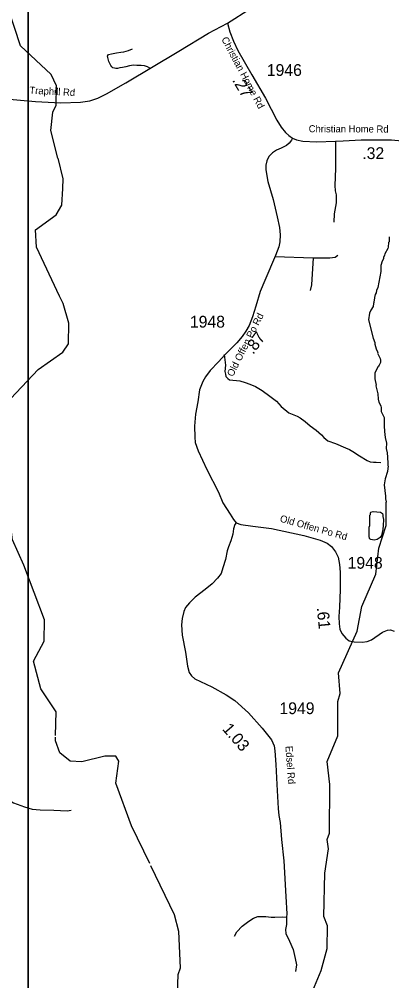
# Model space of a CAD drawing. Extents: x 1248089 to 1457196, y 820910 to 988753.
# Drawn here: x 1388614 to 1392565, y 928641 to 938846 of the extents above; entities that cross this region are included whole.
import ezdxf

# ---------------------------------------------------------------- set-up
doc = ezdxf.new("R2010")
doc.units = 0
for name, color, linetype in [('Exist Hydrographic Creek Single Shore', 7, 'Continuous'), ('Exist Hydrographic Misc Water Feature', 7, 'Continuous'), ('Exist Road Non-System Type 51', 7, 'Continuous'), ('Exist Road Secondary Type 41 Attributed', 7, 'Continuous'), ('Exist Road Secondary Type 51 Attributed', 7, 'Continuous'), ('Exist Road Secondary Type 51 Label', 7, 'Continuous'), ('Map Preparation Inset Cut Line', 7, 'Continuous'), ('Prop GRAU CAT1 Cell', 7, 'Continuous'), ('Prop Lane Lines', 7, 'Continuous')]:
    doc.layers.add(name, color=color, linetype=linetype)

msp = doc.modelspace()

# ---------------------------------------------------------------- linework, layer by layer
at = {"layer": 'Exist Hydrographic Creek Single Shore'}
for points in [[(1389024, 937372), (1388949, 937665), (1388969, 937858), (1389004, 937933), (1389009, 938140), (1388953, 938259), (1388626, 938564), (1388500, 938951)], [(1388123, 934448), (1388243, 934603), (1388463, 934756), (1388813, 935127), (1389076, 935312), (1389135, 935402), (1389141, 935619), (1389078, 935827), (1389041, 935908)], [(1389000, 931243), (1389004, 931495), (1388842, 931738), (1388765, 932032), (1388878, 932246), (1388883, 932473), (1388662, 933052), (1388542, 933320), (1388491, 933698), (1388317, 934152), (1388123, 934448)], [(1390779, 927746), (1390656, 927890), (1390528, 928135), (1390430, 928236), (1390409, 928414), (1390294, 928498), (1390298, 928708), (1390325, 928780), (1390308, 929164), (1390261, 929342), (1390010, 929861)]]:
    msp.add_lwpolyline(points, dxfattribs=at)
at = {"layer": 'Exist Hydrographic Misc Water Feature'}
for points in [[(1389075, 937050), (1389080, 937153), (1389025, 937370)], [(1389041, 935908), (1388798, 936427), (1388785, 936611), (1389005, 936771), (1389066, 936871), (1389075, 937050)], [(1392537, 936538), (1392536, 936482), (1392532, 936475), (1392526, 936427), (1392522, 936411), (1392493, 936355), (1392488, 936340), (1392476, 936316), (1392476, 936308), (1392459, 936268), (1392454, 936244), (1392448, 936233), (1392448, 936168), (1392416, 935997), (1392403, 935966), (1392399, 935942), (1392390, 935926), (1392382, 935894), (1392381, 935878), (1392377, 935870), (1392376, 935838), (1392372, 935830), (1392367, 935798), (1392342, 935759), (1392330, 935727), (1392320, 935656), (1392367, 935462), (1392386, 935414), (1392386, 935398), (1392400, 935349), (1392416, 935309), (1392415, 935301), (1392442, 935245), (1392446, 935228), (1392445, 935204), (1392432, 935173), (1392426, 935163), (1392420, 935161), (1392386, 935094), (1392385, 935030), (1392399, 934962), (1392397, 934955), (1392417, 934869), (1392420, 934813), (1392427, 934781), (1392444, 934756), (1392450, 934740), (1392453, 934724), (1392452, 934684), (1392483, 934619), (1392486, 934603), (1392483, 934531), (1392488, 934469), (1392494, 934407), (1392508, 934347), (1392507, 934291), (1392518, 934243), (1392517, 934227), (1392521, 934218), (1392523, 934110), (1392526, 934102), (1392522, 934078), (1392521, 934046), (1392495, 933967), (1392486, 933903), (1392499, 933783), (1392498, 933755), (1392505, 933723), (1392507, 933720)], [(1391694, 928453), (1391817, 928750), (1391880, 928982), (1391885, 929224), (1391845, 929324), (1391855, 929783), (1391894, 930042), (1391879, 930140), (1391905, 930209), (1391908, 930724), (1391879, 930968), (1391993, 931241), (1391993, 931606), (1392019, 931691), (1391999, 931908), (1392200, 932353), (1392247, 932612), (1392396, 932957), (1392427, 933232), (1392507, 933473), (1392507, 933720)], [(1392475, 933472), (1392475, 933455), (1392471, 933448), (1392470, 933432), (1392457, 933368), (1392442, 933344), (1392412, 933325), (1392379, 933318), (1392344, 933323), (1392336, 933329), (1392330, 933335), (1392324, 933359), (1392327, 933455), (1392331, 933471), (1392334, 933583), (1392338, 933591), (1392338, 933607), (1392345, 933615), (1392367, 933620), (1392447, 933616), (1392468, 933600), (1392472, 933587), (1392471, 933568), (1392477, 933535), (1392475, 933472)], [(1389998, 929885), (1389805, 930284), (1389640, 930737), (1389670, 930973), (1389637, 931023), (1389520, 931025), (1389277, 930964), (1389153, 930973), (1389045, 931061), (1388999, 931187), (1388999, 931226)]]:
    msp.add_lwpolyline(points, dxfattribs=at)
at = {"layer": 'Exist Road Non-System Type 51'}
msp.add_line((1391324, 936327), (1391730, 936312), dxfattribs=at)
for points in [[(1389998, 938327), (1389974, 938341), (1389944, 938352), (1389908, 938355), (1389862, 938356), (1389824, 938357), (1389784, 938351), (1389744, 938342), (1389708, 938335), (1389679, 938329), (1389657, 938324), (1389637, 938324), (1389625, 938326), (1389607, 938331), (1389596, 938341), (1389586, 938355), (1389563, 938396), (1389557, 938424), (1389550, 938454), (1389562, 938470), (1389592, 938477), (1389647, 938490), (1389691, 938495), (1389723, 938501), (1389773, 938514), (1389814, 938531)], [(1391969, 937552), (1391969, 937495), (1391967, 937261), (1391962, 937082), (1391964, 937024), (1391975, 936981), (1391975, 936945), (1391975, 936898), (1391954, 936779), (1391949, 936693)], [(1391730, 936312), (1391714, 936026), (1391699, 935967)], [(1391730, 936312), (1391910, 936312), (1391965, 936319), (1391992, 936343)], [(1390789, 935289), (1390803, 935173), (1390795, 935107), (1390801, 935079), (1390806, 935054), (1390826, 935032), (1390844, 935020), (1390954, 935008), (1391009, 934992), (1391061, 934973), (1391120, 934948), (1391190, 934907), (1391273, 934845), (1391341, 934792), (1391392, 934734), (1391475, 934667), (1391562, 934633), (1391592, 934614), (1391645, 934577), (1391701, 934532), (1391764, 934483), (1391819, 934434), (1391846, 934407), (1391887, 934372), (1391967, 934343), (1392074, 934298), (1392116, 934280), (1392153, 934257), (1392224, 934211), (1392306, 934162), (1392337, 934147), (1392371, 934144), (1392401, 934144), (1392449, 934143)], [(1387980, 930211), (1388020, 930240), (1388106, 930322), (1388146, 930344), (1388197, 930362), (1388269, 930374), (1388307, 930397), (1388337, 930416), (1388387, 930496), (1388400, 930530), (1388437, 930550), (1388471, 930562), (1388507, 930557), (1388553, 930531), (1388670, 930487), (1388750, 930462), (1388837, 930454), (1388980, 930451), (1389123, 930445), (1389164, 930450)], [(1390898, 929115), (1390923, 929160), (1390980, 929220), (1391049, 929274), (1391098, 929305), (1391146, 929322), (1391172, 929323), (1391231, 929322), (1391286, 929315), (1391326, 929315), (1391408, 929320), (1391447, 929316)]]:
    msp.add_lwpolyline(points, dxfattribs=at)
at = {"layer": 'Exist Road Secondary Type 41 Attributed'}
msp.add_lwpolyline([(1390915, 933502), (1390902, 933483), (1390887, 933438), (1390880, 933380), (1390857, 933310), (1390835, 933247), (1390820, 933205), (1390802, 933112), (1390775, 933022), (1390755, 932964), (1390717, 932914), (1390660, 932854), (1390585, 932794), (1390479, 932711), (1390419, 932651), (1390377, 932601), (1390359, 932561), (1390342, 932486), (1390334, 932418), (1390342, 932308), (1390377, 932129), (1390397, 931979), (1390417, 931911), (1390442, 931879), (1390477, 931846), (1390535, 931816), (1390655, 931761), (1390807, 931676), (1390900, 931616), (1391047, 931486), (1391190, 931321), (1391288, 931198), (1391317, 931136), (1391325, 931081), (1391335, 930936), (1391347, 930723), (1391362, 930468), (1391367, 930396), (1391382, 930321), (1391395, 930140), (1391420, 929914), (1391440, 929535), (1391452, 929353), (1391447, 929316), (1391449, 929240), (1391437, 929184), (1391442, 929144), (1391480, 929063), (1391518, 928972), (1391540, 928879), (1391553, 928812), (1391545, 928738)], dxfattribs=at)
at = {"layer": 'Exist Road Secondary Type 51 Attributed'}
for points in [[(1390822, 938805), (1391068, 938961)], [(1388385, 938007), (1388785, 937974), (1389054, 937958), (1389265, 937964), (1389364, 937981), (1389447, 938007), (1389540, 938055), (1389746, 938172), (1390307, 938506), (1390620, 938697), (1390822, 938805)], [(1390822, 938805), (1390849, 938711), (1390885, 938613), (1390934, 938514), (1391082, 938254), (1391227, 938008), (1391347, 937773), (1391391, 937701), (1391437, 937645), (1391472, 937612), (1391512, 937583)], [(1391512, 937583), (1391502, 937563), (1391477, 937529), (1391447, 937504), (1391393, 937479), (1391344, 937456), (1391299, 937426), (1391261, 937390), (1391240, 937343), (1391228, 937298), (1391229, 937246), (1391252, 937125), (1391306, 936933), (1391351, 936749), (1391375, 936637), (1391381, 936556), (1391378, 936484), (1391366, 936429), (1391333, 936337), (1391219, 936072), (1391171, 935955), (1391124, 935799), (1391088, 935689), (1391053, 935597), (1391018, 935535), (1390978, 935480), (1390921, 935412), (1390793, 935285), (1390726, 935211), (1390639, 935116), (1390589, 935050), (1390560, 935002), (1390527, 934912), (1390509, 934784), (1390484, 934656), (1390474, 934526), (1390476, 934409), (1390479, 934355), (1390512, 934266), (1390604, 934067), (1390726, 933827), (1390772, 933713), (1390851, 933594), (1390887, 933535), (1390915, 933502)], [(1391512, 937583), (1391556, 937564), (1391622, 937551), (1391766, 937546), (1391969, 937552), (1392050, 937556), (1392241, 937564), (1392564, 937566), (1392673, 937555), (1392764, 937541), (1392894, 937506), (1392985, 937465), (1393044, 937424), (1393111, 937367), (1393150, 937328)], [(1390915, 933502), (1390965, 933483), (1391092, 933465), (1391290, 933440), (1391633, 933365), (1391807, 933316), (1391881, 933285), (1391927, 933249), (1391968, 933195), (1391995, 933137), (1392010, 933059), (1392018, 932978), (1392018, 932792), (1392010, 932606), (1392004, 932508), (1392006, 932428), (1392015, 932374), (1392037, 932328), (1392079, 932278), (1392114, 932249), (1392166, 932237), (1392251, 932235), (1392303, 932243), (1392350, 932260), (1392468, 932339), (1392521, 932363), (1392553, 932366), (1392591, 932353)]]:
    msp.add_lwpolyline(points, dxfattribs=at)
at = {"layer": 'Map Preparation Inset Cut Line'}
for points in [[(1449184, 915849), (1388709, 915849), (1388709, 960098), (1449184, 960098)], [(1388709, 913085), (1313026, 913085), (1313026, 941112), (1388709, 941112)]]:
    msp.add_lwpolyline(points, close=True, dxfattribs=at)

# ---------------------------------------------------------------- texts
at = {"layer": 'Exist Road Secondary Type 51 Label'}
for s, rotation, p in [('Christian Home Rd', 298.065, (1390755, 938635)), ('Traphill Rd', 356.8857, (1388720, 938056)), ('Christian Home Rd', 359.7776, (1391684, 937646)), ('Old Offen Po Rd', 63.4173, (1390880, 935046)), ('Old Offen Po Rd', 344.2493, (1391373, 933515)), ('Edsel Rd', 274.2571, (1391437, 931131))]:
    msp.add_text(s, height=75, rotation=rotation, dxfattribs=at).set_placement(p)
at = {"layer": 'Prop GRAU CAT1 Cell'}
for s, rotation, p in [('.27', 300.514, (1390869, 938198)), ('.32', 0.2712, (1392253, 937361)), ('.87', 53.9929, (1391095, 935281)), ('.61', 275.4153, (1391770, 932600)), ('1.03', 310.7936, (1390761, 931310))]:
    msp.add_text(s, height=125, rotation=rotation, dxfattribs=at).set_placement(p)
at = {"layer": 'Prop Lane Lines'}
for s, p in [('1946', (1391240, 938244)), ('1948', (1390424, 935573)), ('1948', (1392097, 933014)), ('1949', (1391374, 931471))]:
    msp.add_text(s, height=125, dxfattribs=at).set_placement(p)

doc.saveas('drawing.dxf')
